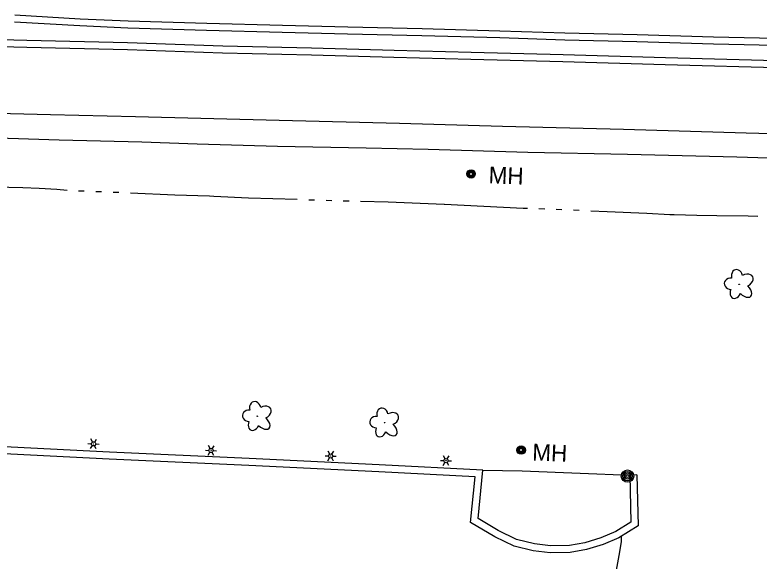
# Model space of a CAD drawing. Extents: x 588843 to 2552415, y 180129 to 269402.
# Drawn here: x 605793.8 to 606059.7, y 183216.1 to 183411.4 of the extents above; entities that cross this region are included whole.
import ezdxf

# ---------------------------------------------------------------- set-up
doc = ezdxf.new("R2010")
doc.units = 0
for name, color, linetype in [('E_DWY', 7, 'Continuous'), ('E_LAND_Vegetation', 7, 'Continuous'), ('E_LTG', 7, 'Continuous'), ('E_MISCPROP', 7, 'Continuous'), ('E_PATH_Sidewalk', 7, 'Continuous'), ('E_RDWY', 7, 'Continuous'), ('E_RDWY_C_and_G', 7, 'Continuous'), ('E_RDWY_Gravel', 7, 'Continuous'), ('E_UTL_MH', 7, 'Continuous'), ('E_UTL_MH_Text', 7, 'Continuous'), ('E_WTR_P', 7, 'Continuous')]:
    doc.layers.add(name, color=color, linetype=linetype)

# ---------------------------------------------------------------- blocks, each defined once
blk = doc.blocks.new('LPOL_3')
at = {"layer": 'E_LTG'}
for p, q in [((-13.1, 0), (-4.9, 0)), ((-2.5, 4.3), (-6.6, 11.4)), ((2.5, 4.3), (6.6, 11.4)), ((4.9, 0), (13.1, 0)), ((-6.6, -11.4), (-2.5, -4.3)), ((6.6, -11.4), (2.5, -4.3))]:
    blk.add_line(p, q, dxfattribs=at)
for radius in [4.92, 4.92, 4.92, 0.41]:
    blk.add_circle((0, 0), radius, dxfattribs=at)
blk = doc.blocks.new('DTRE_3')
at = {"layer": 'E_LAND_Vegetation'}
blk.add_circle((-0.6, 0), 0.601, dxfattribs=at)
for centre, major_axis, ratio in [((-6.1, 17.5), (4.5, -16.3), 0.782863), ((13.3, 9), (-17.3, -9.6), 0.691916), ((-19.3, 0.5), (16.2, -0.4), 0.832022), ((-8.2, -17.2), (5.9, 15.9), 0.716896), ((11.6, -12.2), (-16.4, 15), 0.560249)]:
    blk.add_ellipse(centre, major_axis=major_axis, ratio=ratio, start_param=1.570796, end_param=4.712389, dxfattribs=at)
blk = doc.blocks.new('MHO_2')
at = {"layer": 'E_UTL_MH'}
for centre, radius in [((0.3, -0.4), 9.84), ((0.3, -0.4), 7.98), ((0.2, -0.5), 6.35), ((0.1, -0.5), 3.97)]:
    blk.add_circle(centre, radius, dxfattribs=at)
blk = doc.blocks.new('MHT_2')
at = {"layer": 'E_UTL_MH_Text'}
blk.add_text('MH', height=39.37, dxfattribs=at).set_placement((-32.2, -19.7))
blk = doc.blocks.new('POLE_2')
at = {"layer": 'E_MISCPROP'}
for radius in [14.6, 11, 7.32, 3.66]:
    blk.add_circle((0, 0), radius, dxfattribs=at)

msp = doc.modelspace()

# ---------------------------------------------------------------- linework, layer by layer
at = {"layer": 'E_DWY'}
for points in [[(605827.57, 183255.01), (605799.45, 183256.45), (605754.89, 183258.74), (605720.25, 183260.35), (605682.06, 183262.24), (605680.65, 183240.88), (605680.6, 183239.67), (605680.37, 183237.55), (605679.54, 183235.61), (605678.51, 183234.66), (605676.14, 183234.14), (605672.48, 183233.82), (605661.23, 183233.41), (605661.19, 183226.28)], [(605827.44, 183252.52), (605799.32, 183253.95), (605754.77, 183256.24), (605720.13, 183257.85), (605684.39, 183259.62), (605683.14, 183240.75), (605683.1, 183239.49), (605682.81, 183236.91), (605681.63, 183234.14), (605679.71, 183232.36), (605676.52, 183231.67), (605672.64, 183231.33), (605663.72, 183231), (605663.69, 183226.26)], [(606013.43, 183246.87), (606013.86, 183230.08), (606008.42, 183226.71), (606003.1, 183224.41), (605997.41, 183222.65), (605991.91, 183221.64), (605985.15, 183221.59), (605979.4, 183222.26), (605973.01, 183223.79), (605966.44, 183227), (605959.24, 183231.3), (605960.96, 183248.62), (605923.9, 183250.55), (605877.52, 183252.83), (605827.57, 183255.01)], [(606015.93, 183246.94), (606016.4, 183228.7), (606009.58, 183224.49), (606003.96, 183222.06), (605998.01, 183220.21), (605992.14, 183219.14), (605985.01, 183219.09), (605978.96, 183219.8), (605972.16, 183221.43), (605965.25, 183224.8), (605956.6, 183229.96), (605958.21, 183246.26), (605923.78, 183248.05), (605877.4, 183250.33), (605827.46, 183252.52)], [(606015.93, 183246.94), (606013.53, 183246.87)], [(606010.39, 183224.99), (606010.35, 183223.17), (606009.74, 183219.4), (606007.8, 183208.31), (606005.71, 183198.85), (606006.27, 183196.52)]]:
    msp.add_lwpolyline(points, dxfattribs=at)
at = {"layer": 'E_PATH_Sidewalk'}
msp.add_lwpolyline([(605960.96, 183248.62), (605975.06, 183248.33), (605995.67, 183247.55), (606013.43, 183246.87)], dxfattribs=at)
at = {"layer": 'E_RDWY'}
msp.add_lwpolyline([(605695.43, 183363.47), (605695.18, 183365.85), (605695.26, 183367.15), (605731.65, 183371.81), (605772.91, 183376.59), (605806.46, 183375.81), (605836.9, 183375.05), (605888.15, 183373.8), (605931.23, 183372.67), (605967.99, 183371.67), (606011.17, 183370.53), (606055.02, 183369.27), (606104.72, 183367.98), (606153.73, 183366.62), (606196.51, 183365.49), (606239.69, 183364.26), (606276.16, 183363.37), (606318.65, 183362.16), (606362.41, 183361), (606399.95, 183360.17), (606441.58, 183359.09), (606473.18, 183358.28)], dxfattribs=at)
at = {"layer": 'E_RDWY_C_and_G'}
for points in [[(605793.77, 183411.42), (605817.07, 183410.05), (605834.23, 183409.31), (605862.31, 183408.45), (605889.34, 183407.72), (605912.67, 183407.13), (605939.22, 183406.52)], [(605793.63, 183408.92), (605816.94, 183407.56), (605834.14, 183406.81), (605862.24, 183405.95), (605889.27, 183405.22), (605912.61, 183404.63), (605939.17, 183404.02)], [(605939.23, 183406.52), (605967.05, 183405.77), (605990.28, 183404.99), (606016.05, 183404.41), (606043.38, 183403.57), (606070.7, 183402.93)], [(605798.05, 183402.23), (605770.14, 183402.99), (605736.88, 183403.76), (605708.68, 183404.53), (605695.17, 183405.23)], [(605939.17, 183404.02), (605966.98, 183403.27), (605990.21, 183402.49), (606015.99, 183401.91), (606043.31, 183401.07), (606070.64, 183400.43)], [(605797.98, 183399.74), (605770.08, 183400.49), (605736.81, 183401.26), (605708.58, 183402.03), (605695.04, 183402.74)], [(605956.75, 183397.91), (605929.23, 183398.66), (605899.77, 183399.47), (605868.06, 183400.28), (605834.03, 183401.37), (605798.05, 183402.23)], [(605956.68, 183395.41), (605929.16, 183396.16), (605899.7, 183396.97), (605867.99, 183397.78), (605833.96, 183398.87), (605797.99, 183399.73)], [(606331.19, 183385.78), (606304.73, 183386.49), (606276.05, 183387.27), (606245.32, 183388.14), (606207.2, 183388.99), (606177.63, 183389.91), (606143.32, 183390.81), (606108.79, 183391.53), (606069.98, 183392.41), (606026.11, 183393.57), (605989.56, 183394.66), (605956.69, 183395.41)], [(606331.25, 183388.28), (606304.8, 183388.98), (606276.12, 183389.77), (606245.39, 183390.64), (606207.26, 183391.49), (606177.7, 183392.41), (606143.38, 183393.31), (606108.85, 183394.03), (606070.04, 183394.91), (606026.18, 183396.07), (605989.62, 183397.16), (605956.75, 183397.91)]]:
    msp.add_lwpolyline(points, dxfattribs=at)
at = {"layer": 'E_RDWY_Gravel'}
msp.add_lwpolyline([(605695.43, 183363.47), (605706.63, 183366.72), (605732.1, 183368.19), (605751.85, 183368.03), (605772.97, 183367.92), (605809.53, 183366.74), (605839.09, 183366.01), (605858.92, 183365.36), (605887.61, 183364.48), (605919.22, 183363.87), (605941.4, 183363.42), (605977.08, 183362.37), (606012.59, 183361.62), (606051.68, 183360.63), (606089.4, 183359.41), (606120.13, 183358.54), (606160.1, 183357.42), (606191.88, 183356.23), (606226.8, 183355.5), (606260.84, 183354.7), (606289.53, 183353.91), (606322.01, 183353.08), (606353.03, 183352.3), (606382.49, 183351.48)], dxfattribs=at)
at = {"layer": 'E_WTR_P'}
for points in [[(605812.41, 183348.68), (605808.79, 183349), (605802.48, 183349.34), (605796.55, 183349.56), (605791.59, 183349.65), (605784.88, 183350), (605782.62, 183350.08)], [(605818.57, 183348.34), (605816.51, 183348.42)], [(605824.74, 183348.11), (605822.68, 183348.18)], [(605830.91, 183347.87), (605828.85, 183347.95)], [(605864.83, 183346.49), (605863.31, 183346.56), (605850.86, 183346.93), (605835.02, 183347.7)], [(605894.64, 183345.35), (605877.2, 183345.94), (605864.83, 183346.49)], [(605900.81, 183345.15), (605899.95, 183345.18), (605898.75, 183345.22)], [(605906.98, 183344.97), (605904.92, 183345.03)], [(605913.15, 183344.8), (605911.1, 183344.86)], [(605947.08, 183343.6), (605927.18, 183344.44), (605917.27, 183344.7)], [(605976.89, 183342.18), (605975.38, 183342.24), (605961.29, 183342.96), (605947.2, 183343.59), (605947.08, 183343.6)], [(605983.06, 183341.95), (605981, 183342.03)], [(605989.23, 183341.72), (605987.17, 183341.79)], [(605995.4, 183341.48), (605993.34, 183341.56)], [(606029.32, 183339.93), (606027.76, 183339.97), (606019.5, 183340.38), (606005.32, 183341.01), (605999.51, 183341.29)], [(606059.14, 183339.31), (606055.78, 183339.4), (606044.59, 183339.53), (606037.39, 183339.71), (606029.32, 183339.93)]]:
    msp.add_lwpolyline(points, dxfattribs=at)

# ---------------------------------------------------------------- block references
at = {"layer": 'E_LAND_Vegetation', "xscale": 0.1524003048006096, "yscale": 0.15240030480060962, "rotation": -2.1573839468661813}
for p in [(606052.62, 183315.09), (605880.46, 183267.9), (605925.93, 183265.6)]:
    msp.add_blockref('DTRE_3', p, dxfattribs=at)
at = {"layer": 'E_LTG', "xscale": 0.1524003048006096, "yscale": 0.15240030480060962, "rotation": -2.1573839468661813}
for p in [(605821.88, 183258.03), (605863.85, 183255.67), (605906.6, 183253.67), (605947.81, 183252.02)]:
    msp.add_blockref('LPOL_3', p, dxfattribs=at)
at = {"layer": 'E_MISCPROP', "xscale": 0.1524003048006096, "yscale": 0.15240030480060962, "rotation": -2.1573839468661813}
msp.add_blockref('POLE_2', (606012.63, 183246.51), dxfattribs=at)
at = {"layer": 'E_UTL_MH', "yscale": 0.15240030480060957}
for p, xscale, rotation in [((605956.69, 183354.63), 0.15240030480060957, -2.1573825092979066), ((605974.61, 183255.87), 0.1524003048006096, -2.2239612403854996)]:
    msp.add_blockref('MHO_2', p, dxfattribs=dict(at, xscale=xscale, rotation=rotation))
at = {"layer": 'E_UTL_MH_Text', "yscale": 0.15240030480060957}
for p, xscale, rotation in [((605967.95, 183354.01), 0.15240030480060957, -2.1573825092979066), ((605983.55, 183254.91), 0.1524003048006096, -2.2239612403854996)]:
    msp.add_blockref('MHT_2', p, dxfattribs=dict(at, xscale=xscale, rotation=rotation))

doc.saveas('drawing.dxf')
